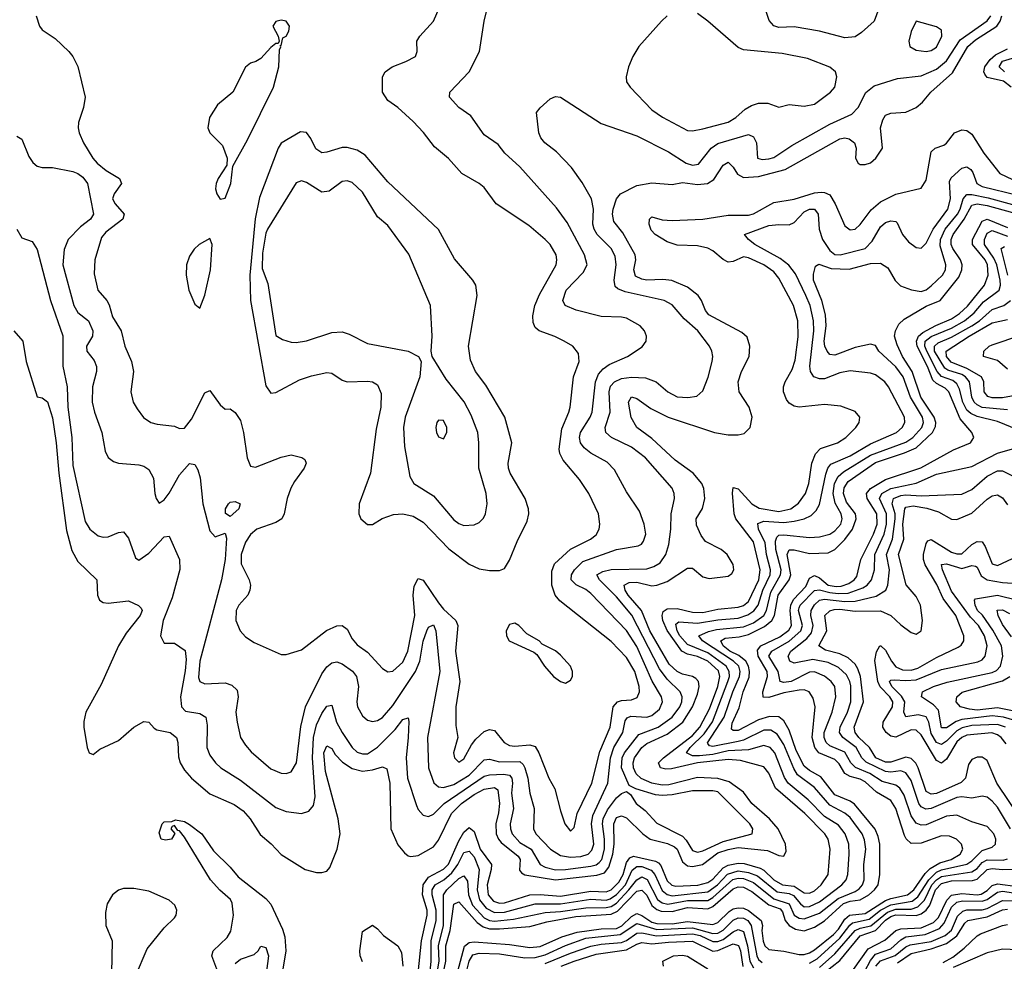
# Model space of a CAD drawing. Header units: inches. Extents: x 884549 to 1028252, y 526810 to 653624.
# Tile 666 of 1056: x 982801 to 986677, y 565749 to 569455. Entities that reach past the tile are written whole.
import ezdxf

# ---------------------------------------------------------------- set-up
doc = ezdxf.new("R2010")
doc.units = ezdxf.units.IN
doc.header["$MEASUREMENT"] = 0
doc.layers.add('A9586', color=7, linetype='Continuous')

msp = doc.modelspace()

# ---------------------------------------------------------------- linework, layer by layer
at = {"layer": 'A9586', "color": 5}
for points, elevation in [([(982865.5, 569470), (982878.4, 569430), (982890, 569415.5), (982941, 569381), (982994.9, 569330), (983010, 569310.6), (983030, 569270.7), (983059.3, 569150), (983052.9, 569110), (983032.2, 569050), (983031.1, 569030), (983035, 569010), (983052.5, 568970), (983089.1, 568910), (983106.7, 568890), (983141.4, 568861.4), (983194, 568830), (983202, 568810), (983173.5, 568770), (983166.7, 568750), (983176.5, 568730), (983212.8, 568690), (983207, 568670), (983140.6, 568619.4), (983122.7, 568597.3), (983096.4, 568510), (983094.6, 568454.6), (983108.1, 568390), (983144, 568350), (983153.3, 568333.3), (983165.8, 568285.8), (983200.5, 568230), (983215.1, 568170), (983241.6, 568110), (983248.5, 568070), (983238, 567990), (983248.4, 567950), (983263.1, 567923.1), (983288.8, 567888.8), (983317.1, 567870), (983342.7, 567862.7), (983410, 567854.8), (983430, 567846.4), (983450, 567847), (983477.1, 567882.9), (983530, 567986.7), (983550, 567995.3), (983590, 567939.3), (983610, 567921.6), (983630, 567923.8), (983650, 567908.4), (983670, 567877), (983681.8, 567830), (983696.5, 567730), (983710, 567697.2), (983730, 567693.8), (983830, 567732.6), (983870, 567742.1), (983912.3, 567732.3), (983923.7, 567723.7), (983929.2, 567710), (983921.5, 567690), (983882.4, 567637.6), (983869, 567611), (983853.5, 567570), (983842.2, 567510), (983833.6, 567490), (983810, 567476.5), (983734.6, 567450), (983710, 567428.7), (983690, 567399.2), (983673, 567350), (983672.7, 567312.7), (983704.6, 567250), (983709.3, 567230), (983707.6, 567210), (983698.8, 567190), (983663.9, 567150), (983653, 567130), (983652, 567090), (983669.5, 567049.5), (983690, 567026), (983723.9, 567003.9), (983830, 566956.5), (983850, 566956.9), (983910, 566974.3), (984008.6, 567051.4), (984050, 567069.6), (984070, 567070.1), (984090, 567056), (984110, 567017.8), (984130, 566994.8), (984170, 566965.7), (984230, 566901.3), (984250, 566888.1), (984270, 566891), (984310, 566926.4), (984329.1, 566970), (984356.2, 567110), (984350.5, 567190), (984354.6, 567225.4), (984370, 567255), (984390, 567249.5), (984450, 567159.9), (984470, 567134.4), (984517.5, 567090), (984526.2, 567070), (984516.9, 566970), (984534.3, 566850), (984518.6, 566750), (984517.6, 566677.6), (984525.5, 566630), (984509.5, 566570), (984513.1, 566550), (984530, 566533.1), (984550, 566545.8), (984579.3, 566600.7), (984596.7, 566623.3), (984630, 566653.5), (984650, 566661.8), (984670, 566657.5), (984708.1, 566610), (984730, 566598.1), (984750, 566595.4), (984810, 566600.9), (984830, 566593.9), (984845.1, 566570), (984884.7, 566470), (984908.1, 566428.1), (984930, 566340.5), (984947.8, 566290), (984970, 566261.1), (984984.2, 566275.8), (984996.1, 566330), (985053.7, 566450), (985084.8, 566575.2), (985125.9, 566670), (985136.9, 566750), (985154.4, 566770), (985170, 566775.6), (985210, 566778), (985232.3, 566787.7), (985240.6, 566810), (985240.1, 566830), (985223.4, 566890), (985190, 566945.1), (985130, 567007.5), (984928, 567168), (984909, 567190), (984895.8, 567230), (984895.4, 567284.6), (984907.1, 567312.9), (984969.4, 567370.6), (985048.8, 567410), (985070, 567428), (985082, 567450), (985085.4, 567470), (985079.8, 567510), (985041.7, 567590), (985004.9, 567644.9), (984941.2, 567721.2), (984927.8, 567747.8), (984924.8, 567764.8), (984935.2, 567844.8), (984963.2, 567910), (984967.6, 567930), (984980.7, 568050), (985003.1, 568110), (985001.1, 568141.1), (984978.4, 568170), (984945.1, 568190), (984908.4, 568208.4), (984845.7, 568230), (984830, 568243.1), (984822.7, 568262.7), (984821.6, 568290), (984829, 568330), (984846.9, 568373.1), (984912.8, 568490), (984915.8, 568510), (984912.7, 568530), (984890, 568569.8), (984869.9, 568589.9), (984805.3, 568645.3), (984676.4, 568730), (984630, 568794.7), (984610, 568810.8), (984541.1, 568850), (984489.2, 568909.2), (984434.6, 568954.6), (984391, 569011), (984350, 569054.5), (984289.3, 569109.3), (984250, 569137.2), (984229.6, 569170), (984229.9, 569230), (984239.8, 569250), (984267.7, 569270), (984321.7, 569290), (984359.2, 569310), (984366.4, 569330), (984364.4, 569370), (984375.8, 569390), (984430.6, 569449.4), (984489.9, 569590)], 2180), ([(986201.2, 569550), (986165.6, 569450), (986115.7, 569404.3), (986090, 569387.2), (986050, 569383.4), (985950, 569409.5), (985850, 569426.6), (985790, 569424.9), (985770, 569430.8), (985752.2, 569452.2), (985706.7, 569590)], 2140), ([(982790, 568996.3), (982810, 568984.9), (982837.3, 568917.3), (982852.6, 568892.6), (982870, 568879), (982890, 568873.8), (982930, 568872.8), (983010, 568858), (983030, 568850.1), (983050, 568835.2), (983068.6, 568810), (983092, 568690), (983080.1, 568670), (983040.1, 568639.9), (982992.5, 568590), (982976.4, 568550), (982970.8, 568490), (983013.8, 568330), (983030, 568302.6), (983071.8, 568270), (983089.6, 568230), (983087.4, 568210), (983064.2, 568170), (983065.4, 568150), (983094, 568114), (983103.7, 568090), (983103, 568070), (983087.5, 568010), (983086.6, 567950), (983095.7, 567910), (983124.8, 567830), (983137, 567757), (983150, 567732.2), (983170, 567715.6), (983190, 567709.1), (983270, 567702.6), (983290, 567697.2), (983310, 567684.2), (983328.1, 567650), (983332.8, 567590), (983338.2, 567570), (983350, 567551.8), (983370, 567564.8), (983390, 567591.9), (983430, 567663.8), (983470, 567707.8), (983490, 567704.4), (983502.8, 567682.8), (983511.9, 567651.9), (983522, 567550), (983550, 567442.8), (983570, 567419.1), (983610, 567433.4), (983614.6, 567414.6), (983610.4, 567330.4), (983595.3, 567250), (983510, 566929.7), (983505.4, 566865.4), (983510.1, 566850.1), (983530, 566840.9), (983610, 566844.3), (983636.1, 566836.1), (983656.6, 566816.6), (983661.8, 566790), (983651.7, 566730), (983656.6, 566690), (983670.2, 566630), (983690, 566599.1), (983712.8, 566572.8), (983790, 566506.3), (983830, 566489.4), (983850, 566488.6), (983870, 566495.2), (983890.3, 566529.7), (983907.4, 566672.6), (983925.7, 566750), (983990, 566880.6), (984010, 566908), (984030, 566924.2), (984050, 566927.4), (984070, 566919.5), (984111, 566891), (984127.2, 566870), (984135.1, 566830), (984128.1, 566770), (984130.6, 566750.6), (984150, 566714.5), (984170, 566697.6), (984190, 566692.7), (984210, 566697), (984230, 566708.4), (984270, 566756.1), (984359.6, 566890), (984376.5, 566930), (984390, 567008.4), (984404.3, 567050), (984410, 567063.9), (984430, 567073.4), (984438.8, 567050), (984455.7, 566890), (984406.7, 566630), (984410.1, 566510.1), (984430.9, 566450.9), (984450, 566435.3), (984470, 566433), (984510, 566445.4), (984570, 566482), (984630, 566542.1), (984650, 566544.4), (984690, 566534.4), (984770, 566534.7), (984783.3, 566523.3), (984790, 566510.2), (984801.7, 566470), (984808.9, 566410), (984826.2, 566350), (984824.3, 566270), (984833.4, 566250), (984890.8, 566190), (984930, 566165.9), (984970, 566159), (985010, 566160.8), (985038.5, 566170), (985054, 566186), (985060.9, 566210), (985052.8, 566290), (985057, 566323), (985117, 566450), (985126.4, 566550), (985139.8, 566590), (985175.4, 566650), (985185.2, 566694.8), (985192.7, 566707.3), (985206.8, 566713.2), (985269.6, 566710.4), (985290, 566716.6), (985319.3, 566740.7), (985331.8, 566770), (985327.4, 566790), (985291.5, 566851.5), (985230, 566987.7), (985190, 567051.4), (985050, 567196.2), (985030, 567212.3), (984991.3, 567231.3), (984972.3, 567250), (984973.7, 567270), (984984.8, 567290), (985018, 567322), (985150, 567369.6), (985236.1, 567383.9), (985248.9, 567391.1), (985257.3, 567402.7), (985265.6, 567430), (985259.1, 567470), (985240.7, 567520.7), (985190, 567596.4), (985143.2, 567683.2), (985113.5, 567713.5), (985050, 567749.3), (985023, 567770), (985008.4, 567790), (985005.1, 567810), (985009.5, 567830), (985046.8, 567890), (985054.5, 567910), (985067.8, 568030), (985080.2, 568059.8), (985098.6, 568081.4), (985121.5, 568098.5), (985193.5, 568130), (985252.2, 568167.8), (985267.7, 568190), (985268.8, 568210), (985261.4, 568230), (985243.5, 568250), (985190, 568279.9), (985170, 568284.7), (985090, 568286.4), (984991.4, 568311.4), (984948.7, 568330), (984939.5, 568350), (984951.9, 568390), (985020, 568460), (985035, 568490), (985024.7, 568530), (984956.5, 568656.5), (984915, 568715), (984770, 568875.6), (984711.5, 568930), (984684.4, 568964.4), (984630, 569002), (984576.7, 569076.7), (984529.7, 569110), (984493.6, 569150), (984494, 569170), (984570.7, 569249.3), (984611, 569330), (984629.8, 569449.8), (984653.8, 569546.2)], 2160), ([(982777.6, 568230), (982813.3, 568190), (982826.8, 568110), (982870, 567970.8), (982890, 567966.8), (982910, 567950.7), (982930, 567888.2), (982945.2, 567790), (982955.2, 567670), (982984.7, 567444.7), (983006, 567366), (983030, 567322.3), (983104.4, 567250), (983106.8, 567190), (983115.3, 567170), (983130, 567161.3), (983150, 567158.3), (983230, 567167.4), (983268.9, 567148.9), (983279.4, 567139.4), (983282.6, 567130), (983275.1, 567110), (983220.2, 567039.8), (983189.5, 566990.5), (983121.3, 566838.7), (983061.5, 566730), (983053.1, 566693.1), (983053.6, 566670), (983066.7, 566590), (983074.9, 566570), (983090, 566562.4), (983116.2, 566583.8), (983190, 566617.6), (983250, 566671), (983290, 566692.3), (983310, 566690.3), (983330, 566666.4), (983340.4, 566660.4), (983393.1, 566650), (983418.9, 566630), (983424.1, 566610), (983426.6, 566553.4), (983433.2, 566530), (983450, 566500.9), (983477, 566470), (983550, 566408.1), (983645.8, 566365.8), (983681.3, 566341.3), (983708.4, 566310), (983747.8, 566247.8), (983791, 566211), (983830, 566168.6), (983925.4, 566110), (983970, 566098), (983990, 566097.8), (984010, 566104.1), (984022.3, 566117.7), (984050.8, 566190.8), (984062.3, 566250), (984054.9, 566310), (984004.5, 566495.5), (983998.8, 566570), (984010, 566597.6), (984030, 566586), (984043.4, 566563.4), (984072.1, 566532.1), (984110, 566507.5), (984150, 566497.5), (984190, 566502.1), (984230, 566513.9), (984245.9, 566505.9), (984257.7, 566450), (984261.6, 566270), (984290, 566207.1), (984315.8, 566175.8), (984330, 566164.3), (984341.4, 566161.4), (984370, 566165.9), (984430, 566199.2), (984450, 566225.1), (984500.9, 566330), (984540.1, 566370), (984590, 566405.1), (984630, 566426.5), (984670, 566433.1), (984683.5, 566423.5), (984690, 566370), (984686.4, 566333.6), (984675.4, 566290), (984677.1, 566250), (984685.6, 566230), (984697, 566217), (984763.3, 566163.3), (984771, 566150), (984768.1, 566108.1), (984776.5, 566096.5), (984789.8, 566089.8), (984910.1, 566069.9), (985072.7, 566087.3), (985102.7, 566097.3), (985120.4, 566119.6), (985136.5, 566170), (985141, 566210), (985139.8, 566290), (985150, 566314.6), (985170, 566321.7), (985190, 566313.2), (985254.9, 566250), (985282.7, 566230), (985352, 566212), (985379.5, 566199.5), (985389.7, 566189.7), (985410, 566139.9), (985430, 566124.9), (985450, 566121.6), (985488.6, 566130), (985550, 566175.8), (985590, 566189.3), (985630, 566196.2), (985745.4, 566185.4), (985790, 566164.7), (985810, 566162.3), (985818, 566182), (985815.4, 566210), (985787.7, 566270), (985752.6, 566310), (985684, 566370), (985650, 566414.6), (985594.8, 566454.8), (985550, 566468.5), (985470, 566471.8), (985356.1, 566443.9), (985330, 566441.7), (985290, 566450.6), (985248, 566468), (985227.4, 566487.4), (985217.2, 566510), (985215.8, 566530), (985221.3, 566550), (985250.2, 566590), (985270, 566605.7), (985350, 566642.5), (985412.1, 566690), (985450.1, 566749.9), (985470, 566800.1), (985476.1, 566830), (985473.3, 566850), (985462.5, 566862.5), (985450.4, 566870.4), (985410, 566879.7), (985390, 566889.1), (985358.1, 566918.1), (985281.2, 567050), (985249.2, 567129.2), (985196.9, 567190), (985184.9, 567210), (985180.5, 567230), (985200.7, 567239.3), (985230, 567241.3), (985290, 567226.6), (985310, 567229.4), (985350, 567244.4), (985430, 567296.3), (985450, 567296), (985490, 567262.4), (985515, 567255), (985590, 567265.2), (985604.4, 567275.6), (985612.5, 567290), (985610, 567310.8), (985585.9, 567350), (985562.8, 567370), (985501.5, 567401.5), (985484.5, 567424.5), (985465.3, 567465.3), (985464.1, 567490), (985489, 567531), (985498.8, 567570), (985493.8, 567610), (985486, 567630), (985452.6, 567670), (985381.1, 567721.1), (985290, 567806.3), (985230.3, 567850.3), (985208.9, 567888.9), (985198.1, 567950), (985210, 567971.3), (985230, 567964.1), (985285.3, 567925.3), (985353.5, 567890), (985537, 567830), (985590, 567821.1), (985630, 567821.6), (985653.1, 567826.9), (985676.8, 567850), (985684.6, 567890), (985673.2, 567930), (985633.3, 567990), (985629.9, 568030), (985643, 568070), (985672.4, 568130), (985675.9, 568170), (985664.9, 568204.9), (985644.3, 568224.3), (985513.8, 568293.8), (985500.4, 568310), (985485.8, 568350), (985472.7, 568370), (985430, 568403), (985368.4, 568428.4), (985332.4, 568432.4), (985270, 568430.2), (985250, 568433.4), (985226, 568446), (985218.9, 568470), (985226.1, 568510), (985224.4, 568530), (985176, 568616), (985140.7, 568660.7), (985134.5, 568690), (985137.4, 568710), (985150.7, 568750), (985166.4, 568770), (985230, 568802.9), (985290, 568812.8), (985370, 568806.4), (985410, 568813.8), (985470, 568806.3), (985509.5, 568810.5), (985533.8, 568826.2), (985570, 568882.7), (985590, 568894.2), (985610, 568874.4), (985627.2, 568847.2), (985650, 568833.5), (985710, 568837.7), (985814.4, 568865.6), (986030, 568986.1), (986050, 568989.7), (986066.6, 568986.6), (986087.6, 568970), (986093.7, 568950), (986091.8, 568910), (986102.4, 568890), (986110, 568885.5), (986130, 568885), (986150, 568891.9), (986172.2, 568910), (986197.3, 568950), (986190.4, 569030), (986198.7, 569061.3), (986210, 569079.8), (986230, 569087.3), (986290, 569090.9), (986330.2, 569109.8), (986355, 569130), (986387.6, 569170), (986474, 569246), (986533.2, 569350), (986564.1, 569375.9), (986648, 569430), (986661.4, 569450), (986667.1, 569470)], 2120), ([(982790, 568630.3), (982810, 568596.4), (982850, 568581.6), (982870, 568550.3), (982921.9, 568350), (982970.5, 568210.5), (982971.3, 568091.3), (982987.8, 568010), (982990.5, 567930), (983005.8, 567810), (983010, 567700.7), (983059.4, 567479.4), (983076.8, 567450), (983110, 567423), (983130, 567417.7), (983150, 567419.8), (983190, 567436.9), (983210, 567439.5), (983230, 567414.4), (983256.9, 567336.9), (983270, 567327.4), (983310, 567355), (983370, 567419.2), (983390, 567422.4), (983430.6, 567330.6), (983431, 567291), (983400.9, 567179.1), (983365.5, 567090), (983355.3, 567030), (983370, 567000.7), (983410, 567000.7), (983452.5, 566972.5), (983456.2, 566936.2), (983452.7, 566892.7), (983433.6, 566790), (983438.4, 566750), (983453.5, 566733.5), (983510, 566723.8), (983533.5, 566710), (983538.6, 566678.6), (983537.5, 566590), (983550, 566559.6), (983572.1, 566530), (983592.4, 566510), (983670, 566461.5), (983810, 566354.2), (983850, 566338.6), (983910, 566330.2), (983939.9, 566340.1), (983957.8, 566362.2), (983963.9, 566396.1), (983953.4, 566550), (983957.9, 566630), (983970, 566679.7), (983990, 566724.4), (984010, 566753.2), (984030, 566757.3), (984048.5, 566690), (984070, 566650.1), (984110.1, 566590), (984130, 566572.1), (984150, 566565), (984170, 566566.1), (984210, 566591.1), (984278.7, 566661.3), (984310, 566700.5), (984330, 566707.7), (984333, 566693), (984330.1, 566630), (984322, 566550), (984327.7, 566470), (984362.6, 566362.6), (984370, 566346.7), (984390, 566324.7), (984410, 566318.6), (984430, 566328.3), (984472.2, 566370), (984630, 566478.2), (984650, 566483.4), (984706, 566486), (984730, 566481.3), (984738.5, 566470), (984741.1, 566450), (984737.5, 566410), (984744.7, 566350), (984732.3, 566290), (984733.2, 566270), (984740.5, 566250), (984770, 566216.5), (984814.1, 566190), (984849.6, 566130), (984870, 566119.5), (984910, 566109.2), (984950, 566110), (985050, 566123.2), (985070, 566128.4), (985082.2, 566137.8), (985092.4, 566150), (985103.8, 566190), (985103.4, 566230), (985094.9, 566290), (985097.7, 566310), (985115.5, 566344.5), (985150, 566391.8), (985170, 566409.2), (985190, 566417.2), (985205.3, 566405.3), (985228.4, 566370), (985263, 566343), (985310, 566293), (985410, 566240.8), (985425.5, 566225.5), (985450, 566185.3), (985470, 566179), (985490, 566183.6), (985570, 566220.3), (985684.7, 566250), (985687.7, 566270), (985675.4, 566290), (985550, 566415.8), (985530, 566420.4), (985450, 566419.8), (985370, 566404.1), (985330, 566401.4), (985304.4, 566404.4), (985227.1, 566427.1), (985200.4, 566440.4), (985170.5, 566510), (985173.1, 566550), (985181.7, 566570), (985237.9, 566642.1), (985315.2, 566670), (985370.1, 566709.9), (985399.6, 566750), (985407.5, 566770), (985408.7, 566790), (985401.1, 566810), (985350, 566859.5), (985320.1, 566900.1), (985211.1, 567111.1), (985150, 567183.7), (985083.6, 567250), (985073.3, 567270), (985096.2, 567283.8), (985130, 567291.6), (985270, 567294.2), (985297.7, 567302.3), (985322.1, 567317.9), (985344.9, 567350), (985357.1, 567390), (985364.7, 567450), (985366.3, 567510), (985378.6, 567570), (985377.7, 567590), (985370, 567611), (985265.4, 567730), (985210, 567773.2), (985130.3, 567810.3), (985108.8, 567830), (985105.9, 567850), (985125.1, 567910), (985122.1, 567990), (985127.5, 568012.5), (985142.2, 568030), (985170, 568043.2), (985210, 568048.2), (985265, 568045), (985306.7, 568030), (985352.6, 567990), (985390, 567970.2), (985431.9, 567968.1), (985466.8, 567973.2), (985490, 567993.7), (985512.1, 568047.9), (985527.8, 568110), (985529.8, 568130), (985525.8, 568150), (985516.8, 568170), (985470.5, 568230), (985417.4, 568277.4), (985370, 568332.6), (985337.6, 568350), (985184.1, 568384.1), (985155.2, 568395.2), (985145, 568405), (985140.8, 568430), (985148.8, 568490), (985144.9, 568524.9), (985130, 568555), (985074.5, 568610), (985062.6, 568630), (985057.6, 568650), (985060.5, 568710), (985051.6, 568750), (985014.8, 568814.8), (984973.4, 568873.4), (984914.4, 568934.4), (984869.1, 568970), (984852.8, 568990), (984844.9, 569010), (984835.8, 569090), (984850, 569108.4), (984890, 569143.8), (984910, 569153), (984930, 569150.3), (985090, 569046.4), (985230, 568998.2), (985354.8, 568934.8), (985424.9, 568890), (985450, 568882.5), (985472.9, 568887.1), (985523.9, 568950), (985550, 568968.2), (985670, 569003.3), (985690, 568994.3), (985702.1, 568970), (985706, 568910), (985724.7, 568904.7), (985750, 568907), (985770, 568913.3), (985840.5, 568959.5), (985990, 569044.4), (986077.1, 569082.9), (986102.2, 569110), (986131.8, 569168.2), (986165.4, 569194.6), (986256.7, 569223.3), (986350, 569234.1), (986410, 569260.3), (986450, 569292.8), (986504, 569376), (986609.4, 569450.6), (986623.8, 569470)], 2140), ([(985350.2, 569470), (985327.2, 569450), (985238.9, 569350), (985214.6, 569310), (985198.4, 569270), (985188.2, 569230), (985190.4, 569210), (985203.8, 569190), (985290, 569100.7), (985331.1, 569071.1), (985430, 569019.6), (985450, 569017.3), (985490, 569025.7), (985590, 569051.9), (985619.9, 569070), (985656.8, 569103.2), (985682.3, 569117.7), (985710, 569126.3), (985746.5, 569126.5), (985790, 569110.3), (985830, 569122), (985890, 569114.6), (985930, 569123.2), (985993.3, 569170), (986009.8, 569190), (986017.4, 569230), (986012.7, 569250), (985990, 569268.7), (985902.4, 569302.4), (985802.5, 569322.5), (985650, 569335.9), (985630, 569345.7), (985510.6, 569450), (985470, 569479.6)], 2160), ([(986704.6, 569190), (986673.5, 569213.5), (986610, 569227.4), (986600.4, 569240.4), (986596.5, 569250), (986601, 569270), (986621.4, 569298.6), (986642.6, 569317.4), (986690, 569340.9)], 2080), ([(986678.2, 569250), (986656.8, 569270), (986670, 569291.8), (986710, 569304.3)], 2060), ([(984370, 565702), (984382.7, 565830), (984405.5, 565930), (984405, 565950), (984387.2, 566010), (984389.4, 566050), (984410, 566080.4), (984470, 566111.5), (984489.3, 566130.7), (984530, 566223), (984550, 566257.2), (984570, 566275.2), (984590, 566259.8), (984614.4, 566190), (984657.9, 566130), (984656.7, 566110), (984640.8, 566050), (984645.4, 566010), (984666.1, 565986.1), (984690, 565977.7), (984710, 565979.1), (984810, 566010.2), (984850, 566012.2), (984930, 566005.1), (985050, 566024.9), (985110, 566022.4), (985130, 566030.4), (985160.3, 566059.7), (985176.8, 566090), (985190, 566137.6), (985203.7, 566156.3), (985217.8, 566162.2), (985303.6, 566143.6), (985316.5, 566136.5), (985325.7, 566125.7), (985350, 566065.7), (985368.7, 566048.7), (985384.6, 566044.6), (985470.9, 566049.1), (985510, 566058.6), (985530, 566071.8), (985570, 566117.2), (985590, 566127.2), (985630, 566134.8), (985653.3, 566133.3), (985715.9, 566115.9), (985730, 566108.1), (985770, 566069.6), (985803.8, 566050), (985850, 566044.8), (985890, 566018.9), (985910, 566017.4), (985930, 566026.3), (985956.5, 566050), (985983.5, 566090), (985991.8, 566190), (985983.7, 566230), (985970.4, 566250), (985892.6, 566330), (985776.9, 566430), (985750, 566490), (985730, 566514.8), (985638.9, 566538.9), (985590, 566543.5), (985469.6, 566530.4), (985366.7, 566506.7), (985345.2, 566505.2), (985323.9, 566510), (985316, 566530), (985335.1, 566550), (985450, 566637.3), (985479.1, 566670), (985517.2, 566742.8), (985549.3, 566830), (985557.9, 566870), (985551.6, 566891.6), (985509.9, 566930), (985470, 566948.7), (985430, 566957.4), (985407.5, 566970), (985350, 567051.2), (985332.6, 567090), (985330.4, 567110), (985334, 567126), (985350, 567136), (985390, 567138.1), (985450, 567122.7), (985490, 567121.5), (985550, 567134.7), (985630, 567142.5), (985650, 567149.6), (985670, 567165.3), (985711.2, 567250), (985716.4, 567290), (985690, 567400.2), (985620.7, 567490), (985614.4, 567510), (985607.9, 567592.1), (985610, 567613.4), (985630, 567609.1), (985683.3, 567550), (985712.9, 567532.9), (985790, 567519.6), (985837.5, 567530), (985867.5, 567552.5), (985894.3, 567590), (985908.1, 567630), (985919.5, 567710), (985933.6, 567746.4), (985953.2, 567766.8), (986020.9, 567790), (986053.8, 567810), (986092.9, 567850), (986105.7, 567870), (986108, 567890), (986090, 567912.4), (986034.1, 567934.1), (985970, 567940.2), (985870, 567930.3), (985850, 567933.6), (985830, 567946.4), (985820.4, 567960.4), (985808.5, 567990), (985808, 568010), (985814.5, 568030), (985841.9, 568078.1), (985854.4, 568114.4), (985866.2, 568206.2), (985864.3, 568270), (985847.4, 568330), (985790, 568437.8), (985770, 568462.2), (985730.5, 568490), (985670, 568518.4), (985650, 568521.2), (985610, 568502.8), (985590, 568500.7), (985570, 568510.9), (985530, 568545.5), (985510, 568555.3), (985470, 568564.6), (985390, 568567.5), (985350, 568580.3), (985302.7, 568610), (985286.7, 568626.7), (985279.5, 568650), (985280.6, 568670), (985290, 568679.4), (985330, 568668), (985370, 568664.8), (985490, 568670.1), (985590, 568685.1), (985670, 568685.7), (985690, 568690.5), (985770, 568735.5), (985850, 568748.4), (985930, 568773), (985956.1, 568776.1), (985970, 568775.4), (985990, 568765.2), (986010.8, 568730), (986050, 568644.1), (986070, 568627.8), (986090, 568630.2), (986110, 568649.1), (986153.4, 568706.6), (986190, 568738.8), (986250, 568769), (986350, 568791.7), (986370, 568823.8), (986390, 568935.3), (986405.7, 568950), (986438.8, 568961.2), (986450, 568969.4), (986481.5, 569010), (986510, 569021.5), (986530, 569019.5), (986550, 569004.2), (986596.4, 568930), (986659.3, 568850), (986710, 568826.3)], 2080), ([(984412.7, 565670), (984421.4, 565750), (984420.9, 565830), (984440.1, 565910), (984440.9, 565950), (984424.7, 566010), (984424.5, 566030), (984437.1, 566050), (984470.7, 566069.3), (984502.5, 566097.5), (984526.4, 566130), (984550, 566176.9), (984570, 566182.3), (984590, 566160.5), (984610.3, 566110), (984602.2, 566030), (984611.2, 565991.2), (984638, 565958), (984670, 565941.3), (984710, 565942.2), (984830, 565975.3), (984930, 565975), (985050, 565993.2), (985110, 565990), (985125.2, 565994.8), (985150, 566012.1), (985185.6, 566050), (985212.9, 566107.1), (985230, 566122), (985250, 566122.5), (985287.7, 566107.7), (985300.9, 566090), (985330, 566027.5), (985350, 566011.2), (985370, 566007.1), (985510, 566022.8), (985548.5, 566050), (985587.8, 566092.2), (985630, 566104.9), (985670, 566098.8), (985705.4, 566085.4), (985782.6, 566022.6), (985830, 566015.7), (985847.7, 566007.7), (985874.8, 565974.8), (985890, 565963.3), (985910, 565964.6), (985950, 565982.9), (986037.9, 566050), (986055.3, 566070), (986060.7, 566090), (986066.2, 566170), (986064.8, 566210), (986050.9, 566250), (986024.6, 566284.6), (985970, 566319.2), (985904.9, 566384.9), (985826.7, 566450), (985812.5, 566472.5), (985774.2, 566570), (985755.7, 566590), (985730, 566598.7), (985670, 566581), (985590, 566577.2), (985530, 566562.2), (985477.4, 566557.4), (985450, 566557.4), (985426.6, 566570), (985440.1, 566590), (985495.3, 566644.7), (985528.4, 566691.6), (985589.4, 566850), (985595.4, 566870), (985594.4, 566890), (985582.1, 566910), (985510, 566963), (985430, 566996.2), (985400.2, 567030), (985389.1, 567050), (985384.7, 567075.3), (985395.5, 567084.5), (985470, 567080.1), (985550, 567093.5), (985630, 567099.6), (985667.5, 567112.5), (985691.8, 567128.2), (985708.9, 567151.1), (985727.1, 567210), (985755.2, 567270), (985757.1, 567290), (985740.6, 567350), (985736.3, 567396.3), (985709.3, 567450), (985707.6, 567472.4), (985730, 567480.9), (985810, 567476.3), (985850, 567480.8), (985889.6, 567490.4), (985916.7, 567503.3), (985936.9, 567523.1), (985950, 567547.4), (985974.1, 567665.9), (985983.1, 567690), (985994.7, 567705.3), (986070, 567738.4), (986150, 567785.8), (986253, 567830), (986275.8, 567850), (986285.4, 567870), (986283.8, 567890), (986221.2, 568010), (986206.5, 568030), (986170, 568056.7), (986150, 568063.6), (986070, 568072.5), (986030, 568065.7), (985970, 568041.8), (985950, 568040.9), (985927.7, 568050), (985914.7, 568070), (985911.3, 568091.3), (985927.2, 568230), (985926.8, 568270), (985912.6, 568330), (985896.6, 568370), (985854.9, 568454.9), (985829.5, 568489.5), (985794.6, 568514.6), (985695, 568570), (985670.5, 568590), (985655.1, 568610), (985750, 568645.4), (985789.6, 568649.6), (985830, 568647.8), (985850, 568656.4), (985890, 568698.3), (985910, 568709.7), (985929.7, 568709.7), (985944, 568690), (985948.3, 568630), (985962.2, 568590), (985990, 568546.1), (986010, 568531.4), (986030.9, 568529.1), (986130, 568554.7), (986157.2, 568582.8), (986190, 568640.1), (986210, 568657.3), (986230, 568663.8), (986250, 568661.2), (986255.7, 568655.7), (986276.6, 568610), (986300.3, 568580.3), (986330, 568557.9), (986350, 568555.3), (986370, 568575), (986397.2, 568630), (986455.3, 568710), (986465, 568750), (986461.4, 568818.6), (986467.6, 568832.4), (986510, 568870.1), (986530, 568876.4), (986545, 568865), (986553.7, 568853.7), (986569.4, 568810), (986590, 568798.1), (986730, 568764.1)], 2060), ([(984431.7, 565628.3), (984453.1, 565750), (984449.4, 565810), (984469.7, 565890.3), (984469.7, 566010), (984482.8, 566030), (984530, 566074.4), (984550, 566085.2), (984563.9, 566063.9), (984567.9, 566010), (984584.3, 565970), (984630, 565920.1), (984650, 565910), (984670, 565906.9), (984744.8, 565915.2), (984870, 565941), (984930, 565944.6), (985030, 565959.9), (985110, 565960.2), (985130, 565964.5), (985150, 565978), (985199.6, 566030), (985230, 566070.1), (985250, 566081.3), (985271, 566071), (985312.5, 565992.5), (985330, 565979.3), (985353.3, 565973.3), (985430, 565987.9), (985510, 565988.4), (985530, 565999.4), (985609.2, 566070.8), (985630, 566076.2), (985650, 566074.8), (985690, 566059), (985770, 565994.6), (985830, 565975.4), (985849.8, 565929.8), (985870, 565918.9), (985890, 565916.5), (985950, 565938.8), (986023.4, 565996.6), (986090, 566023.2), (986105.9, 566034.1), (986119.4, 566050), (986125.3, 566070), (986124.5, 566130), (986132.2, 566190), (986126.8, 566226.8), (986117.3, 566250), (986070, 566314.8), (986050, 566331.4), (985990, 566363.3), (985930, 566433.2), (985862.9, 566482.9), (985848.1, 566508.1), (985810, 566602.3), (985783.1, 566643.1), (985758.6, 566658.6), (985730, 566659.1), (985650, 566619.1), (985630, 566613.6), (985530, 566593.7), (985516.5, 566596.5), (985510, 566606), (985509.1, 566609.1), (985574.7, 566710), (985609, 566810), (985634.8, 566870), (985637.6, 566890), (985632.1, 566910), (985611.7, 566930), (985489, 567010), (985474.9, 567030), (985512.9, 567047.1), (985544.8, 567055.2), (985650, 567065.4), (985690, 567081.5), (985730, 567109.8), (985741.4, 567130), (985758.1, 567201.9), (985796.8, 567270), (985798.5, 567290), (985777.6, 567370), (985776.8, 567403.2), (985781.2, 567418.8), (985790, 567426.8), (985810, 567427.9), (985910, 567416.5), (985950, 567419), (985990, 567430.4), (986010, 567442.9), (986034, 567470), (986039.6, 567490), (986035.1, 567510), (986011.8, 567551.8), (986003.3, 567590), (986008.9, 567630), (986022.9, 567657.1), (986044.5, 567675.5), (986150, 567741.1), (986290, 567792.3), (986317.2, 567810), (986352.8, 567850), (986358.8, 567870), (986354.7, 567890), (986308.1, 567970), (986279.7, 568050), (986250, 568088.8), (986183.4, 568150), (986170, 568173.3), (986150, 568178.3), (986090, 568164.9), (986010, 568135), (985990, 568136.9), (985979.4, 568150), (985970.3, 568170), (985968, 568190), (985976.5, 568250), (985972.8, 568292.8), (985959.6, 568350), (985926.7, 568430), (985926.8, 568453.2), (985934.5, 568485.5), (985946.6, 568493.4), (985996.1, 568476.1), (986066.6, 568473.4), (986150, 568496), (986190, 568496.9), (986218.8, 568478.8), (986248, 568428), (986268.1, 568408.1), (986311.8, 568391.8), (986350, 568385.5), (986370, 568391.8), (986390, 568407.2), (986434.1, 568450), (986445.2, 568470), (986447.7, 568490), (986425.2, 568565.2), (986425.7, 568590), (986444.8, 568630), (986493.7, 568690), (986504.2, 568710), (986515.4, 568750), (986530, 568766.6), (986550, 568767.2), (986614.2, 568754.2), (986710, 568727.9)], 2040), ([(984454, 565630), (984478.7, 565750), (984478.4, 565810), (984496, 565870), (984510, 565973.8), (984530, 565982.6), (984602, 565902), (984625.1, 565885.1), (984650, 565877.3), (984690, 565876.2), (984810, 565885.5), (984876.1, 565903.9), (984990, 565925.5), (985130, 565934.2), (985153.9, 565946.1), (985230, 566024.9), (985250, 566029.1), (985270, 566009.1), (985290, 565968.8), (985310, 565952.4), (985326.5, 565946.5), (985370, 565944.6), (985430, 565960), (985510, 565955.6), (985530, 565963.9), (985610, 566034), (985630, 566042.1), (985650, 566041), (985683.8, 566023.8), (985750, 565971.5), (985795, 565955), (985804.1, 565944.1), (985815.2, 565910), (985830, 565890), (985855, 565875), (985890, 565868.9), (985930, 565883.3), (985970, 565908), (986043.7, 565976.3), (986070, 565985.1), (986110, 565990.4), (986144.3, 566010), (986166.5, 566030), (986180.8, 566050), (986187.6, 566090), (986186.7, 566210), (986180.4, 566240.4), (986168.3, 566268.3), (986087.3, 566367.3), (986070, 566379.6), (986010, 566404.1), (985954.5, 566474.5), (985910, 566500.2), (985890, 566517.5), (985858, 566578), (985830, 566659), (985810, 566694.9), (985790, 566711), (985753, 566713), (985710, 566698.8), (985630, 566657.8), (985610, 566656.7), (985603.1, 566663.1), (985606.2, 566686.2), (985633.9, 566746.1), (985649.8, 566810), (985672.3, 566867.7), (985674.6, 566890), (985670.4, 566910), (985659.3, 566930), (985632.4, 566952.4), (985596.2, 566970), (985570.6, 566990), (985561.4, 567010), (985578.8, 567021.2), (985633.6, 567026.4), (985670, 567035.1), (985733.1, 567066.9), (985762.1, 567090), (985773.2, 567110), (985786.7, 567190), (985830.2, 567250), (985836.5, 567270), (985822.8, 567350), (985830, 567368.2), (985850, 567368.8), (985910, 567353.5), (985983.9, 567356.1), (986010, 567370.1), (986050, 567408.6), (986079.8, 567450), (986094.4, 567490), (986091.1, 567510), (986056.4, 567556.4), (986043.9, 567590), (986047.2, 567612.8), (986063.1, 567636.9), (986170, 567712.3), (986284.6, 567750), (986329.9, 567770), (986395.1, 567830), (986406, 567854), (986407.3, 567870), (986401.7, 567890), (986348.3, 567970), (986315.1, 568070), (986276.9, 568130), (986255.2, 568175.2), (986245.6, 568210), (986248.5, 568230), (986262.7, 568257.3), (986283.3, 568276.7), (986370, 568327.4), (986424.8, 568350), (986498, 568442), (986510.2, 568470), (986511.5, 568490), (986504.7, 568510), (986474.7, 568554.7), (986468.4, 568570), (986468.2, 568590), (986475.7, 568610), (986519.6, 568670), (986550, 568724.5), (986570, 568730), (986610, 568724.1), (986710, 568696)], 2020), ([(984520.3, 565690), (984552.1, 565807.9), (984570, 565822.8), (984590, 565825), (984730, 565815.5), (984810, 565803.3), (984850, 565807.3), (984935.4, 565844.6), (984996, 565864), (985090, 565876.3), (985150, 565878.1), (985172, 565888), (985210, 565925.8), (985230, 565936.7), (985250, 565929.3), (985290, 565902.4), (985310, 565897), (985370, 565895.8), (985430, 565905), (985530, 565893.4), (985550, 565901.7), (985594.6, 565945.4), (985610, 565955), (985630, 565959.8), (985650, 565958.2), (985670, 565949.2), (985719.6, 565910), (985725.2, 565890), (985722.6, 565870), (985727.8, 565827.8), (985735.2, 565810), (985750, 565794.9), (985810, 565789), (985870, 565775.2), (985890, 565775.8), (985910, 565781.7), (985930, 565794.5), (986005.4, 565854.6), (986024.8, 565875.2), (986050, 565914.6), (986067.7, 565930), (986130, 565936.7), (986210, 565987.7), (986230, 565996.4), (986296.2, 566010), (986321.5, 566030), (986365.9, 566094.1), (986385.4, 566114.6), (986423.2, 566136.8), (986468.4, 566150), (986503.9, 566170), (986514, 566190), (986509.2, 566210), (986489.6, 566229.6), (986461.9, 566241.9), (986430, 566242.2), (986350, 566214.4), (986310, 566212.6), (986290.5, 566230.5), (986283.8, 566243.8), (986250.4, 566350.4), (986230, 566381.3), (986174.7, 566414.7), (986130, 566455.6), (986110, 566465.7), (986070, 566475.9), (986050, 566487.5), (986026.7, 566526.7), (986010, 566543.5), (985947, 566570), (985930.8, 566590.8), (985920.3, 566630), (985932.9, 566750), (985925.1, 566785.1), (985908.9, 566808.9), (985890, 566816.8), (985870, 566816.3), (985810, 566805.7), (985750, 566787), (985728.5, 566788.5), (985726.5, 566810), (985745.6, 566870), (985743.9, 566890), (985708.4, 566950), (985706.2, 566973.8), (985718.5, 566990), (985793.8, 567026.2), (985828.4, 567051.6), (985840.1, 567070), (985834.8, 567130), (985837.1, 567150), (985847.7, 567172.3), (985896, 567224), (985910, 567257.4), (985930, 567268), (985950, 567258.7), (985984.2, 567230), (986015.9, 567224.1), (986034.6, 567225.4), (986064.7, 567235.3), (986086.9, 567250), (986096.8, 567263.2), (986113.1, 567330), (986162.2, 567430), (986176.2, 567470), (986175.9, 567510), (986136.8, 567570), (986134.5, 567590), (986150.3, 567609.7), (986210, 567645.8), (986348.7, 567691.3), (986477.7, 567762.3), (986543.6, 567790), (986558, 567810), (986549.7, 567830), (986503.9, 567883.9), (986459.3, 567990), (986445, 568005), (986410, 568022.8), (986396, 568036), (986375.2, 568090), (986334.5, 568170), (986331.8, 568190), (986339.2, 568210), (986356.6, 568223.4), (986408.1, 568251.9), (986470, 568277.3), (986501.5, 568298.5), (986531.9, 568328.1), (986599.8, 568410), (986613.9, 568450), (986611.1, 568490), (986602.2, 568510), (986552, 568570), (986551.5, 568590), (986590, 568662.7), (986610, 568669.5), (986690, 568637.4)], 1980), ([(986730, 567840.2), (986650, 567873), (986570, 567893.6), (986545.2, 567905.2), (986530, 567918.2), (986513.6, 567950), (986501.1, 568001.1), (986490, 568022.4), (986474.4, 568034.4), (986430, 568050.8), (986413.1, 568070), (986372, 568150), (986364.3, 568170), (986366.1, 568190), (986390, 568207.7), (986470, 568241.5), (986521, 568270), (986559.3, 568300.7), (986595.5, 568344.5), (986657.3, 568390), (986662.9, 568410), (986661.4, 568430), (986647.7, 568490), (986636.1, 568516.1), (986599.5, 568570), (986598.9, 568590), (986610, 568615.5), (986630, 568625.1), (986690, 568602.9)], 1960), ([(986691.7, 568450), (986665.3, 568554.7), (986677.6, 568562.4)], 1940), ([(986690, 567919.3), (986590, 567928.9), (986570, 567938.6), (986558.6, 567950), (986549.8, 567969.8), (986540.9, 568030), (986524.4, 568050), (986510, 568059), (986455.1, 568075.1), (986443.2, 568083.2), (986402.8, 568150), (986402.1, 568170), (986416.5, 568183.5), (986470, 568206.1), (986549.4, 568250.6), (986579.1, 568270), (986630, 568314.4), (986675.2, 568330), (986702.1, 568350)], 1940), ([(986770, 567985.7), (986670, 567966.4), (986630, 567966.4), (986612.2, 567972.2), (986598.6, 567990), (986596.1, 568030), (986587.7, 568050), (986530, 568082.5), (986467.6, 568107.6), (986449.8, 568130), (986447.9, 568150), (986538.9, 568210), (986630, 568262), (986690, 568274.5)], 1920), ([(986690, 568079.4), (986650, 568113.7), (986595.2, 568130), (986596.9, 568150), (986617.5, 568170), (986630, 568175.4), (986851.6, 568250)], 1880), ([(985910, 565741.6), (985941, 565759), (986030, 565839.3), (986068.7, 565891.3), (986080.3, 565899.7), (986145.2, 565914.8), (986190, 565950.2), (986230, 565971.2), (986315.1, 565984.9), (986337.3, 566002.7), (986379.6, 566070), (986410, 566099.3), (986430, 566108.7), (986529.3, 566130.7), (986550, 566144.5), (986590, 566185.4), (986630, 566197.7), (986643, 566210), (986643.6, 566230), (986636.2, 566250), (986610, 566278.8), (986550, 566297.6), (986490, 566323.9), (986450, 566320.3), (986370, 566286.5), (986350, 566284.7), (986330, 566293), (986310, 566321.7), (986282.7, 566402.7), (986266.4, 566430), (986250, 566442.1), (986196.3, 566456.3), (986147.7, 566487.7), (986092, 566512), (986073.7, 566530), (986050, 566571.4), (985990, 566597.6), (985975.4, 566610), (985967.7, 566630), (985968.2, 566650), (985999.6, 566730), (986014.5, 566790), (986009.9, 566829.9), (985995.7, 566850), (985970, 566871), (985930, 566888.5), (985910, 566886.3), (985837.8, 566850), (985810, 566845.7), (985794.6, 566850), (985787.1, 566890), (985750.3, 566950), (985762.1, 566970), (985830, 567009.4), (985875.8, 567050), (985882.2, 567070), (985867.4, 567130), (985870, 567140.5), (985873.6, 567150), (985930, 567208.6), (985950, 567211.1), (985990, 567200), (986023.6, 567196.4), (986062.3, 567197.7), (986120.6, 567219.4), (986137, 567230), (986154.6, 567250), (986166.7, 567290), (986167.7, 567350), (986203.9, 567430), (986213.4, 567470), (986213.3, 567510), (986185.4, 567570), (986194.9, 567590), (986230, 567609.8), (986330, 567631.4), (986410, 567665.8), (986550, 567696.1), (986650, 567748.7), (986710, 567766.6)], 1960), ([(986701.2, 566270), (986650, 566355), (986630, 566379.4), (986610, 566395), (986590, 566398.5), (986550, 566390.8), (986510, 566395.7), (986490, 566393), (986390, 566350.8), (986368.3, 566348.3), (986350, 566356.9), (986340.9, 566370), (986310, 566459.9), (986290, 566490.7), (986270, 566498.8), (986230, 566493.4), (986210, 566495.4), (986133.1, 566533.1), (986116.6, 566550), (986094.7, 566590), (986042, 566630), (986028.9, 566650), (986031.5, 566670), (986060.4, 566730), (986072.5, 566770), (986072.6, 566832.6), (986069.6, 566850), (986056.4, 566876.4), (986024.7, 566904.7), (985984.4, 566924.4), (985923.8, 566936.2), (985850, 566921.7), (985832.8, 566930), (985827, 566950), (985837.4, 566970), (985900.2, 567019.8), (985918.5, 567041.5), (985925.1, 567070), (985916.2, 567110), (985917.5, 567130), (985930, 567152.5), (985949.9, 567170), (985970, 567174), (986050, 567164.5), (986090, 567166.8), (986173.3, 567186.7), (986210.9, 567209.1), (986218.7, 567230), (986225.6, 567290), (986213.7, 567350), (986237.7, 567410), (986247.4, 567490), (986248.2, 567510), (986236.1, 567550), (986241.4, 567570), (986270, 567581.8), (986290, 567584.3), (986350, 567580.6), (986510, 567588.1), (986550, 567605.5), (986610, 567658.7), (986650, 567678.9), (986670, 567679.6), (986710, 567659.8)], 1940), ([(986741.9, 566310), (986647.5, 566450), (986610, 566538.9), (986590, 566552.1), (986570, 566552.6), (986550, 566543.4), (986536.8, 566523.2), (986524.3, 566470), (986507.6, 566452.4), (986410, 566409.4), (986390, 566406.5), (986370, 566417.8), (986338.3, 566510), (986328.5, 566528.5), (986310, 566547.2), (986290, 566552.8), (986230, 566532.9), (986210, 566532.8), (986172.2, 566550), (986146.2, 566590), (986104.3, 566630), (986090, 566650), (986086.9, 566670), (986122.8, 566770), (986111.6, 566870), (986100.4, 566900.4), (986090, 566918.7), (986063, 566943), (986030, 566958.7), (985973.6, 566973.6), (985947.5, 566990), (985978.4, 567050), (985970.3, 567110), (985990, 567128.2), (986006.9, 567133.1), (986030, 567135), (986090, 567127.1), (986190, 567128.2), (986230, 567110.5), (986270, 567072.7), (986310, 567043.5), (986330, 567036.1), (986350, 567049.4), (986355.7, 567090), (986347.5, 567150), (986330, 567184.4), (986290.7, 567230.7), (986260.7, 567350), (986281.2, 567410), (986278, 567470), (986285.1, 567530), (986290, 567536.7), (986318.3, 567541.7), (986372, 567532), (986417.7, 567517.7), (986470, 567488.8), (986490, 567488.3), (986550, 567512.5), (986610, 567567.3), (986630, 567581.3), (986643.7, 567583.7), (986650, 567584.7), (986670, 567572.5), (986690, 567545.9)], 1920), ([(986684.6, 566604.6), (986665, 566630), (986650, 566640.8), (986627.8, 566647.8), (986530, 566639.2), (986510, 566630.4), (986490, 566613.2), (986450, 566545.1), (986430, 566528.7), (986410, 566539.3), (986350, 566639.7), (986330, 566658.9), (986310, 566659.6), (986250, 566630.7), (986230, 566634.4), (986212.4, 566650), (986199.7, 566670), (986200.6, 566690), (986236.6, 566750), (986238.4, 566770), (986227.3, 566790), (986189.2, 566829.2), (986179.6, 566850), (986167.4, 566932.6), (986173.6, 566966.4), (986187.1, 566990), (986190.6, 566990.6), (986210, 566973), (986233, 566930), (986250, 566908.4), (986276.5, 566896.5), (986310, 566894.6), (986337, 566903), (986410, 566945.1), (986495.2, 566984.8), (986506.9, 566993.1), (986518, 567010), (986518.3, 567030), (986486.8, 567110), (986436.7, 567176.7), (986411.8, 567231.8), (986366, 567310), (986359.4, 567330), (986359.1, 567350), (986370, 567393.6), (986376.4, 567403.6), (986390, 567409.6), (986470, 567359.9), (986490, 567352.2), (986510, 567352.2), (986550, 567389.7), (986570, 567401.4), (986590, 567399.5), (986602.2, 567382.2), (986630, 567313.6), (986650, 567307), (986710, 567334.4)], 1880), ([(986681.5, 566670), (986650, 566680.8), (986550, 566677.5), (986511.8, 566668.2), (986490, 566655.9), (986450, 566615.5), (986430, 566601.6), (986410, 566609.6), (986390, 566645.9), (986379.8, 566690), (986370, 566710.6), (986338.7, 566718.7), (986290, 566710.7), (986281.7, 566730), (986285.4, 566770), (986272.5, 566792.5), (986233.9, 566830), (986225.7, 566850), (986230, 566855), (986243.9, 566856.1), (986290, 566853.5), (986330, 566857), (986430, 566897.1), (986573, 566927), (986590, 566935.8), (986601.8, 566950), (986609.6, 566990), (986599.5, 567030), (986575.1, 567070), (986543.9, 567103.9), (986470, 567205.5), (986434.3, 567290), (986430, 567311.2), (986450, 567313.1), (986510, 567294.9), (986550, 567306.8), (986563.6, 567303.6), (986570, 567300.2), (986586.5, 567266.5), (986610, 567250.4), (986670, 567239.9), (986750, 567234.7)], 1860), ([(986732.1, 566692.1), (986673.6, 566710), (986630, 566714.4), (986510, 566701.2), (986487.4, 566692.6), (986450, 566667.4), (986430, 566668.1), (986417.9, 566737.9), (986398.8, 566758.8), (986351.6, 566790), (986355.3, 566810), (986398.8, 566830), (986453, 566847), (986630, 566885.4), (986646.4, 566893.6), (986662.4, 566910), (986671.6, 566950), (986666.4, 566990), (986632.6, 567052.6), (986591.3, 567111.3), (986572.3, 567130), (986562.2, 567150), (986559.6, 567170), (986564.4, 567175.6), (986650, 567189.8), (986730, 567170.1)], 1840), ([(986705.9, 567025.9), (986670, 567074.4), (986653.3, 567110), (986649.6, 567130.4), (986670, 567131.9), (986698.2, 567118.2)], 1820), ([(986710, 566734.3), (986650, 566746.4), (986570, 566736.9), (986540.8, 566740.8), (986504.6, 566750), (986487.9, 566770), (986491, 566790), (986511.3, 566808.7), (986670, 566853.4), (986699.6, 566870)], 1820), ([(983577.7, 565717.7), (983558, 565770), (983562.2, 565790), (983617.3, 565842.7), (983632.4, 565867.6), (983643.3, 565930), (983638, 565978), (983631.5, 565991.5), (983588.6, 566028.6), (983552.2, 566070), (983450, 566237), (983430, 566262.7), (983423.2, 566263.2), (983410, 566284), (983400.7, 566279.3), (983396, 566270), (983411.6, 566251.6), (983399.3, 566230), (983375, 566225), (983357.6, 566230), (983350, 566254), (983362, 566290), (983370, 566298), (983400.4, 566299.6), (983414, 566306), (983450, 566299.1), (983470, 566287.9), (983517.7, 566250), (983563.6, 566183.6), (983630, 566118.8), (983661.4, 566081.4), (983770, 565996), (983790, 565974.3), (983835.7, 565875.7), (983844.8, 565844.8), (983848.5, 565790), (983835.6, 565710)], 2080), ([(985950, 565725.1), (986010, 565778.4), (986090, 565870.2), (986110, 565879.3), (986151.6, 565888.4), (986217.4, 565942.6), (986250, 565953.7), (986310, 565953.8), (986336.9, 565963.1), (986362.7, 565990), (986392.2, 566050), (986410, 566070), (986430, 566082.4), (986550, 566100.5), (986570, 566113.7), (986590, 566137.4), (986610, 566148.2), (986672.6, 566147.4), (986690, 566152.1)], 1940), ([(985970, 565704.5), (986030, 565752.6), (986110, 565849), (986170.4, 565869.6), (986210, 565910.6), (986230, 565924.8), (986250, 565931.4), (986330, 565928.5), (986350, 565935.8), (986369.5, 565950.5), (986384.2, 565970), (986406.9, 566030), (986430, 566054.5), (986470, 566065.3), (986552.6, 566067.4), (986570, 566072.1), (986610, 566110), (986630, 566114.4), (986670, 566109.7), (986710, 566111.3)], 1920), ([(986083.9, 565716.1), (986142, 565798), (986207.4, 565832.6), (986250.4, 565869.6), (986270, 565877), (986350, 565880), (986398.2, 565901.8), (986418.1, 565921.9), (986451, 565989), (986470, 566008.7), (986510, 566016.1), (986570, 566010), (986586.7, 566013.3), (986610, 566027.4), (986630, 566046.6), (986650, 566053.5), (986730, 566043.8)], 1880), ([(983256.4, 565690), (983302.3, 565797.7), (983370, 565880.2), (983410, 565919.6), (983417.3, 565930), (983420.2, 565950), (983411.9, 565970), (983390, 565989.1), (983310, 566025), (983250, 566035.8), (983210, 566035.3), (983190, 566028.9), (983166.2, 566010), (983145.5, 565974.5), (983139, 565941), (983140.6, 565890), (983165.1, 565830), (983162.3, 565702.3)], 2120), ([(986128.2, 565710), (986150, 565751.9), (986170, 565776.6), (986230, 565797.9), (986270, 565833.6), (986290, 565844.6), (986366.1, 565853.9), (986421.9, 565878.1), (986441.2, 565898.8), (986470, 565961.8), (986490, 565981.1), (986513.1, 565986.9), (986590, 565985.3), (986610, 565991.7), (986650, 566020.5), (986670, 566025.4), (986730, 566016.2)], 1860), ([(986171.4, 565730), (986190, 565751.1), (986248, 565772), (986290, 565806.2), (986306.8, 565813.2), (986390, 565826.9), (986444.9, 565850), (986468.8, 565871.2), (986493.4, 565926.6), (986513.5, 565946.5), (986530, 565951.4), (986590, 565952), (986610, 565957), (986670, 565988.6), (986750, 565986)], 1840), ([(987664.4, 565710), (987632, 565752), (987609.8, 565809.8), (987534.7, 565894.7), (987502, 565922), (987410, 565968.6), (987350, 565972.3), (987298.5, 565961.5), (987241.8, 565938.2), (987216.7, 565923.3), (987150.9, 565870), (987090, 565834.9), (987030, 565805.1), (986950, 565774.7), (986910, 565768.3), (986810, 565769.1), (986730, 565793.6), (986670, 565797), (986610, 565782.8), (986475.8, 565724.2)], 1780), ([(986256.6, 565743.4), (986310, 565779.9), (986390, 565797.8), (986450, 565818.4), (986490.6, 565849.4), (986521.6, 565898.4), (986534.3, 565910), (986610, 565924.1), (986670, 565951.1), (986690, 565954.3)], 1820), ([(984546.1, 565650), (984571.1, 565750), (984585.3, 565774.7), (984610, 565780.6), (984690, 565777.8), (984790, 565763), (984830, 565764), (984870, 565773.7), (984950, 565811.3), (985030, 565839.3), (985165.2, 565854.8), (985230, 565897.1), (985310, 565874.2), (985450, 565881.1), (985530, 565858.2), (985550, 565859.6), (985570, 565871.8), (985610, 565910.5), (985630, 565919.3), (985650, 565918.6), (985667.1, 565910), (985681.2, 565890), (985703.4, 565770), (985710, 565756.5), (985724.3, 565744.3)], 1960), ([(984150, 565747.3), (984141.3, 565770), (984140.5, 565790), (984150, 565866), (984189.5, 565890.5), (984210, 565877.1), (984232.8, 565850), (984289.1, 565809.1), (984303.7, 565783.7), (984309, 565730)], 2080), ([(984870, 565739.8), (984970, 565781.1), (985050, 565807.9), (985090, 565816.1), (985170, 565823.1), (985190, 565831.1), (985230, 565859.6), (985250, 565860.8), (985308.7, 565848.7), (985450, 565857.3), (985480.2, 565850), (985530, 565826.3), (985550, 565826.7), (985570, 565834.5), (985610, 565865.1), (985630, 565874.3), (985650, 565866.8), (985666.9, 565810), (985675.7, 565750), (985690, 565722.9)], 1940), ([(986436.1, 565743.9), (986475.3, 565764.7), (986519.7, 565800.3), (986570, 565849.6), (986583.6, 565856.4), (986670, 565890), (986690, 565893.2)], 1780), ([(984933, 565730), (984983.9, 565750), (985070, 565776.6), (985190, 565794.4), (985230, 565816.9), (985250, 565823.1), (985290, 565817.4), (985355.3, 565824.7), (985450, 565827.8), (985530, 565789), (985550, 565791.7), (985610, 565817.7), (985631.4, 565811.4), (985639.2, 565790), (985648.5, 565728.5)], 1920), ([(983650, 565740.2), (983670, 565756.6), (983724, 565776), (983740.4, 565790), (983750, 565808.2), (983770, 565803.8), (983780.6, 565770), (983772.3, 565710)], 2060), ([(985335.6, 565730), (985332.5, 565750), (985374.8, 565770), (985410, 565772.5), (985430, 565768.8), (985510, 565718.9)], 1880)]:
    msp.add_lwpolyline(points, dxfattribs=dict(at, elevation=elevation))
for points, elevation in [([(983830, 569453.2), (983810, 569448), (983798, 569430), (983818, 569390), (983822, 569370), (983818, 569362), (983810, 569362), (983790, 569346), (983750, 569303), (983730.5, 569290), (983710, 569283.9), (983690, 569268.2), (983640.3, 569170), (983579.8, 569120.2), (983548.2, 569070), (983542.2, 569030), (983549.1, 569010), (983600, 568960), (983618.3, 568910), (983616.9, 568883.1), (983582, 568830), (983574, 568810), (983571.6, 568790), (983576.9, 568770), (983590, 568748.8), (983610, 568753.1), (983631.9, 568810), (983640.8, 568879.2), (983697.9, 568982.1), (983799.7, 569190), (983821.7, 569270), (983824.1, 569335.9), (983828.9, 569348.9), (983826, 569354), (983830, 569354), (983836.5, 569383.5), (983850, 569390.8), (983860.7, 569410), (983863.7, 569430), (983850, 569449.2)], 2220), ([(986330, 569449.2), (986310, 569409), (986301.3, 569370), (986305.5, 569350), (986330, 569335.4), (986370, 569330.1), (986390, 569334), (986410, 569347.1), (986431.9, 569390), (986430, 569414.5), (986410, 569427.1)], 2160), ([(983906, 569014), (983830.2, 568969.8), (983819, 568950), (983744.9, 568755.1), (983728.6, 568671.4), (983707.6, 568450), (983709.4, 568349.4), (983770, 568014), (983790, 567985), (983810, 567987.5), (983902.5, 568037.5), (983950, 568053.5), (984010, 568066.4), (984030, 568063.8), (984070, 568036.5), (984090, 568030.2), (984170, 568032.4), (984190, 568029.2), (984210, 568017.3), (984224.1, 567984.1), (984222.9, 567930), (984204, 567844), (984182, 567670), (984138, 567550), (984136.5, 567510), (984144.2, 567490), (984170, 567468.7), (984190, 567468.7), (984227.6, 567492.4), (984272.1, 567507.9), (984310, 567510.6), (984350, 567501.6), (984390, 567477.3), (984490, 567372.9), (984570, 567312.5), (984610, 567294.2), (984650, 567287.6), (984690, 567287.1), (984710, 567294.9), (984730, 567328.2), (984759.2, 567400.8), (984798.8, 567481.2), (984805.6, 567510), (984804.5, 567530), (984790.5, 567570), (984731.7, 567670), (984725.2, 567690), (984724, 567710), (984739.1, 567790), (984710.5, 567890), (984636.8, 568016.8), (984596, 568070), (984575.4, 568115.4), (984568.4, 568170), (984602.3, 568370), (984597.2, 568410), (984585.1, 568430), (984513.3, 568513.3), (984449.5, 568629.5), (984250, 568816.3), (984161.5, 568921.5), (984130, 568941.1), (984090, 568952.5), (984070, 568952.3), (984010, 568933.2), (983990, 568931.2), (983966.9, 568946.9), (983947.2, 568987.2), (983930, 569010.8)], 2220), ([(983910, 568821.1), (983890, 568812.8), (983776.6, 568630), (983770, 568615.1), (983756.5, 568536.5), (983756.2, 568476.2), (983777.4, 568417.4), (983810, 568212.7), (983836.3, 568196.3), (983870, 568186), (983890, 568184.9), (983930, 568191.6), (984030, 568223.8), (984070, 568226.1), (984098, 568218), (984170, 568180.2), (984330, 568151), (984370.6, 568130), (984381.7, 568110), (984376.5, 568050), (984318.2, 567890), (984311.8, 567850), (984315.8, 567775.8), (984336.8, 567656.8), (984353.1, 567630), (984430, 567581.4), (984510, 567486.8), (984530, 567472.1), (984550, 567464.7), (984590, 567466.9), (984610, 567476), (984626.5, 567493.5), (984634.8, 567510), (984642, 567550), (984637.8, 567590), (984608.7, 567690), (984608.7, 567790), (984604.4, 567830), (984578, 567898), (984551.4, 567951.4), (984480.4, 568040.4), (984425.1, 568130), (984420.5, 568150), (984425.5, 568210), (984418.9, 568330), (984332.8, 568532.8), (984250, 568644.7), (984210, 568679.7), (984150, 568776.8), (984110, 568813.8), (984090, 568820.4), (984070, 568817.7), (984019.3, 568780.7), (983990, 568776), (983930, 568814.5)], 2240), ([(983550, 568594.3), (983508, 568570), (983488.1, 568551.9), (983470, 568524.5), (983457.6, 568490), (983456.5, 568450), (983467.6, 568390), (983490, 568334.9), (983510, 568319.5), (983530, 568370.3), (983552.5, 568470), (983558.7, 568570)], 2220), ([(984450, 567878.7), (984443.1, 567870), (984439.6, 567850), (984442.3, 567830), (984450, 567813.4), (984470, 567806), (984483, 567830), (984482.6, 567850), (984470, 567877.6)], 2260), ([(983630, 567499.1), (983611.2, 567511.2), (983610.9, 567530), (983622.9, 567550), (983630, 567555.7), (983650, 567558.4), (983668.8, 567550), (983663.5, 567530)], 2160), ([(984750, 567079.7), (984730, 567074.3), (984716.5, 567050), (984717.6, 567030), (984728.5, 567010), (984825.7, 566965.7), (984836.7, 566956.7), (984867.2, 566910), (984902, 566870), (984930, 566850.3), (984950, 566844.2), (984970, 566854.9), (984976.8, 566870), (984977.4, 566890), (984969.7, 566910), (984930, 566953.7), (984910, 566971.1), (984857.6, 566997.6), (984846, 567010), (984798, 567038), (984766.6, 567070)], 2220)]:
    msp.add_lwpolyline(points, close=True, dxfattribs=dict(at, elevation=elevation))

doc.saveas('drawing.dxf')
